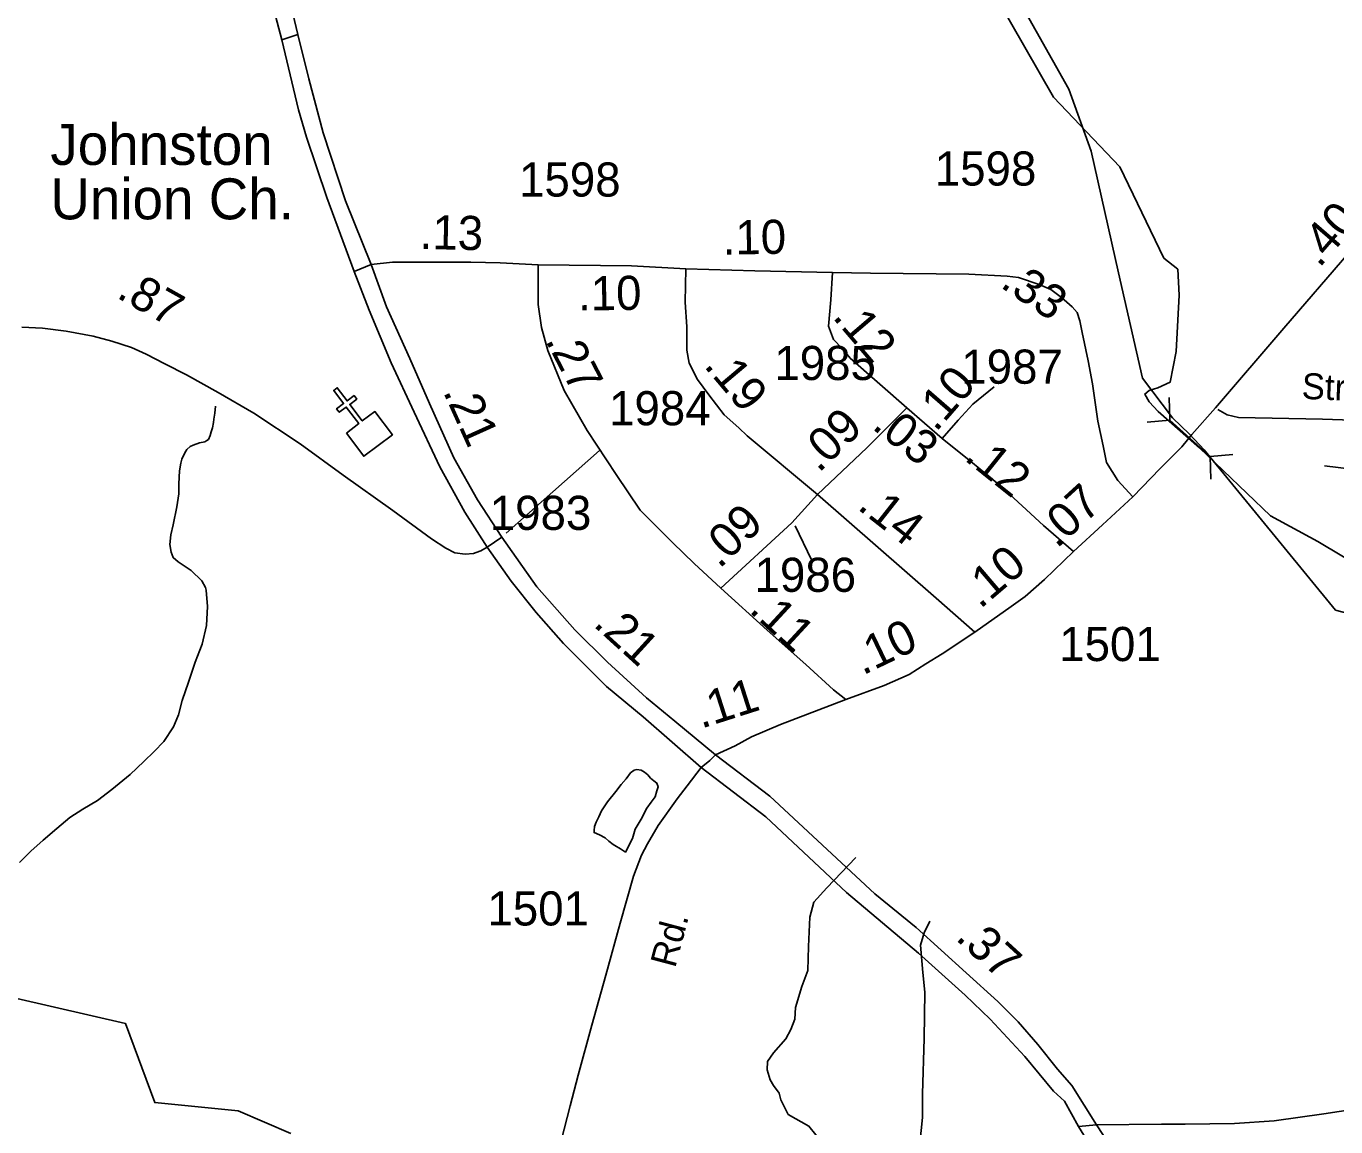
# Model space of a CAD drawing. Extents: x 2082433 to 2279600, y 546599 to 755198.
# Drawn here: x 2179997 to 2184792, y 656251 to 660282 of the extents above; entities that cross this region are included whole.
import ezdxf

# ---------------------------------------------------------------- set-up
doc = ezdxf.new("R2010")
doc.units = 0
for name, color, linetype in [('Exist Cultural Church CELL', 7, 'Continuous'), ('Exist Cultural Church with Cemetery Label', 7, 'Continuous'), ('Exist Hydrographic Creek Single Shore', 7, 'Continuous'), ('Exist Hydrographic Misc Water Feature', 7, 'Continuous'), ('Exist Road Non-System Type 51', 7, 'Continuous'), ('Exist Road Non-System Type 51 Label', 7, 'Continuous'), ('Exist Road Primary NC Structure Pipe Number Label', 7, 'Continuous'), ('Exist Road Primary US Divided Attributed', 7, 'Continuous'), ('Exist Road Primary US Mileage Hundredths English Label', 7, 'Continuous'), ('Exist Road Secondary Mileage Hundredths English Label', 7, 'Continuous'), ('Exist Road Secondary Structure Pipe CELL', 7, 'Continuous'), ('Exist Road Secondary Type 51 Attributed', 7, 'Continuous'), ('Exist Road Secondary Type 51 Label', 7, 'Continuous'), ('Exist Road Secondary Type 51 Number Label', 7, 'Continuous'), ('Exist Utilities Electrical Transmission Line', 7, 'Continuous')]:
    doc.layers.add(name, color=color, linetype=linetype)

msp = doc.modelspace()

# ---------------------------------------------------------------- linework, layer by layer
at = {"layer": 'Exist Cultural Church CELL'}
msp.add_lwpolyline([(2181169.2, 658792), (2181214.6, 658826.4), (2181168.9, 658887.2), (2181143.3, 658868), (2181133.7, 658880.7), (2181159.3, 658900), (2181123.1, 658948), (2181135.9, 658957.7), (2181172.1, 658909.6), (2181197.6, 658928.8), (2181207.2, 658916.1), (2181181.7, 658896.8), (2181227.5, 658836), (2181273.6, 658870.6), (2181337.6, 658785.5), (2181233.2, 658707)], close=True, dxfattribs=at)
at = {"layer": 'Exist Hydrographic Creek Single Shore'}
for points in [[(2184901.9, 658289.2), (2184725.8, 658394.5), (2184552.6, 658489.1), (2184292.6, 658737.7), (2184141.5, 658870.9), (2184109, 658906.6), (2184092.8, 658934.3), (2184109, 658947.3), (2184139.9, 658957), (2184185.4, 658978.1), (2184208.1, 659090.2), (2184218.7, 659297.4), (2184213.8, 659391.6), (2184161.9, 659432.6), (2184001.7, 659767.2), (2183758.7, 660021.4), (2183548.8, 660389.8)], [(2183034.6, 657237.3), (2182928.8, 657126.1), (2182880.3, 657074.3), (2182866, 657019.2), (2182861.6, 656911.2), (2182859.4, 656823.1), (2182837.4, 656764.7), (2182813.7, 656688.7), (2182811.5, 656645.7), (2182797.2, 656607.2), (2182778.4, 656573), (2182733.3, 656522.4), (2182711.8, 656490.4), (2182709.6, 656459.6), (2182720.6, 656423.2), (2182732.7, 656402.3), (2182753.6, 656374.7), (2182760.3, 656350.5), (2182786.7, 656296.5)], [(2183305.6, 657004.9), (2183284.6, 656961.9), (2183271.4, 656916.7), (2183280.2, 656816.5), (2183287.9, 656743.8), (2183284.6, 656574.1), (2183278.6, 656372.5), (2183278.6, 656285.5), (2183269.2, 656189.7)], [(2180966.5, 656226.5), (2180772.9, 656309.6), (2180467.7, 656339.9), (2180360, 656629.9), (2179823.7, 656753.2)], [(2182786.7, 656296.5), (2182862.7, 656253.6), (2182913.4, 656189.7), (2182911.2, 656151.1), (2182886.9, 656072.9), (2182862.7, 656027.7), (2182859.4, 655979.3), (2182859.4, 655955), (2182859.4, 655918.7), (2182835.2, 655863.6), (2182840.1, 655755.6), (2182836.8, 655692.8), (2182830.2, 655665.3), (2182824.7, 655637.7), (2182803.8, 655608), (2182779.5, 655573.8), (2182783.9, 655549.6), (2182802.7, 655523.2), (2182818.1, 655495.6), (2182830.2, 655471.4), (2182851.7, 655406.4), (2182855, 655373.4), (2182847.3, 655349.1)]]:
    msp.add_lwpolyline(points, dxfattribs=at)
at = {"layer": 'Exist Hydrographic Misc Water Feature'}
for points in [[(2180690.4, 658890.2), (2180688.1, 658864.5), (2180684.4, 658842.4), (2180682.4, 658830.1), (2180678.7, 658810.4), (2180674.8, 658796.4), (2180671.1, 658782.4), (2180664.9, 658768.3), (2180658.8, 658764.3), (2180650.8, 658760.3), (2180630.9, 658756), (2180608.7, 658748), (2180597.3, 658742), (2180585.2, 658731.6), (2180577.4, 658719.8), (2180567.3, 658695.8), (2180563.4, 658681.8), (2180557.9, 658653.8), (2180555.8, 658605.9), (2180556.3, 658569.7), (2180548.3, 658521.8), (2180534.7, 658455.8), (2180526.9, 658419.6), (2180523, 658383.7), (2180527.3, 658355.5), (2180535.5, 658335.6), (2180553.2, 658319.9), (2180601.4, 658287.9), (2180639.7, 658250.1), (2180653.7, 658226.5), (2180655.9, 658216.4), (2180660.4, 658156.5), (2180656.7, 658086.5), (2180641.1, 658018.3), (2180615.3, 657952.4), (2180591.7, 657880.1), (2180568.6, 657811.9), (2180554.8, 657760), (2180536.8, 657716.1), (2180501.1, 657661.9), (2180465.2, 657625.5), (2180427.7, 657589.4), (2180378.1, 657540.9), (2180310.4, 657486.7), (2180258.1, 657446.3), (2180204.8, 657414.2), (2180156.8, 657383.8), (2180108.8, 657343.5), (2180059.4, 657301.5), (2180013.5, 657261), (2179972.1, 657219)], [(2182152.6, 657281.3), (2182172.7, 657269.3), (2182191.1, 657257.2), (2182216.4, 657307.4), (2182226.4, 657341.6), (2182248.1, 657377.6), (2182269.7, 657417.7), (2182285.7, 657440), (2182299.6, 657459.9), (2182305.6, 657482.1), (2182311.1, 657495.8), (2182305.6, 657510.1), (2182295.3, 657517.7), (2182283.4, 657528), (2182272.9, 657539.7), (2182261.1, 657549.6), (2182249.2, 657557.5), (2182233.4, 657559.5), (2182223.3, 657557.4), (2182209.2, 657547.3), (2182193.2, 657525.4), (2182175.3, 657505), (2182155.9, 657479.2), (2182125.7, 657441.1), (2182103.8, 657408.8), (2182094.1, 657386.7), (2182083.9, 657366.7), (2182078.4, 657350.9), (2182076.3, 657336.6), (2182076.3, 657329), (2182096.2, 657320.6), (2182116.5, 657309.1), (2182130.6, 657297.2), (2182146.4, 657285.1), (2182152.6, 657281.3)]]:
    msp.add_lwpolyline(points, dxfattribs=at)
at = {"layer": 'Exist Road Non-System Type 51'}
for p, q in [((2180933.1, 660232.3), (2180991.5, 660251)), ((2182096.1, 658728.2), (2181753.8, 658425.1))]:
    msp.add_line(p, q, dxfattribs=at)
msp.add_lwpolyline([(2184359.9, 658878), (2184394.1, 658858.2), (2184435.9, 658849.3), (2184743.1, 658842.7), (2185109.7, 658830.1), (2185483, 658808.1), (2185684.5, 658789.3), (2185867.3, 658772.3), (2186057.8, 658758), (2186292.3, 658736.5), (2186531.2, 658716.1), (2186666.6, 658705.7), (2186823, 658703.5), (2187037.7, 658703.5), (2187256.8, 658697.4), (2187557.4, 658699.1), (2187791.9, 658696.3)], dxfattribs=at)
at = {"layer": 'Exist Road Primary NC Structure Pipe Number Label'}
msp.add_line((2184750.4, 658671.5), (2187038.1, 658398.5), dxfattribs=at)
at = {"layer": 'Exist Road Primary US Divided Attributed'}
for points in [[(2180861.5, 660505.5), (2180933.1, 660232.3), (2180994.3, 659975.6), (2181023, 659875.8), (2181098.2, 659654.9), (2181197.6, 659383.3)], [(2181259.8, 659409.2), (2181166.5, 659642.8), (2181084.1, 659891.2), (2181068.1, 659951.4), (2181031.7, 660089.1), (2180991.5, 660251), (2180930.9, 660508.8)], [(2181739, 658410.6), (2181649.5, 658547.7), (2181562.8, 658701.4), (2181473.3, 658899.7), (2181401.9, 659064.4), (2181316.3, 659254.4), (2181259.8, 659409.2)], [(2181197.6, 659383.3), (2181252.9, 659242.3), (2181333.1, 659049.5), (2181417.1, 658868.3), (2181511.5, 658667.8), (2181602.7, 658502.6), (2181684.8, 658373.7)], [(2182521.2, 657613), (2182371.4, 657736.9), (2182268.1, 657822.3), (2182125.4, 657952.3), (2182005.4, 658071.3), (2181866.8, 658228.3), (2181739, 658410.6)], [(2181684.8, 658373.7), (2181773.2, 658249.2), (2181864.1, 658134.6), (2181964.3, 658020.6), (2182121.9, 657863.1), (2182256.3, 657752.3), (2182468.3, 657567.3)], [(2183915.9, 656258), (2183825, 656402.3), (2183773.2, 656462.9), (2183700.5, 656553.2), (2183629.5, 656635.8), (2183554.5, 656709.6), (2183438.9, 656815.4), (2183255.4, 656980.6), (2183104.5, 657104), (2182719.9, 657461.6), (2182521.2, 657613)], [(2182468.3, 657567.3), (2182704.7, 657386.7), (2183001, 657109.5), (2183264.3, 656887), (2183435.6, 656733.9), (2183527, 656645.7), (2183653.1, 656509.1), (2183758.9, 656381.4), (2183798.7, 656344.7), (2183849.8, 656252.5)], [(2183849.8, 656252.5), (2183893.3, 656183.1), (2183937.4, 656110.3), (2184020, 655969.3), (2184059.2, 655896.8), (2184091.8, 655823.9), (2184142.8, 655690.6), (2184152.7, 655669.7), (2184189.6, 655566.1), (2184218.5, 655467.9), (2184233.6, 655412.6), (2184268.4, 655301.7), (2184324, 655030.7), (2184346.6, 654867.7), (2184414.4, 654471.1), (2184533.3, 653759.4), (2184590.6, 653443.3), (2184641.3, 653215.2), (2184688.1, 652997.1), (2184736.6, 652820.9), (2184807.1, 652602.7)], [(2184814.8, 652788.9), (2184763, 652954.2), (2184730, 653069.8), (2184696.4, 653227.4), (2184654.5, 653465.3), (2184618.2, 653673.5), (2184560.9, 653986.4), (2184477.2, 654486.5), (2184409.4, 654875.4), (2184383, 655029.6), (2184344.4, 655225.7), (2184319.1, 655350.2), (2184286.6, 655474.7), (2184250.2, 655587.1), (2184206.7, 655702.7), (2184161.5, 655809.6), (2184113.1, 655914.3), (2184025.5, 656086.1), (2183983.6, 656155.5), (2183915.9, 656258)]]:
    msp.add_lwpolyline(points, dxfattribs=at)
at = {"layer": 'Exist Road Secondary Structure Pipe CELL'}
for p, q in [((2184182.4, 658921.8), (2184184.6, 658838.6)), ((2184101.6, 658831.8), (2184184.6, 658838.6)), ((2184184.6, 658838.6), (2184332.3, 658706.1)), ((2184415.3, 658712.8), (2184332.3, 658706.1)), ((2184334.5, 658622.8), (2184332.3, 658706.1))]:
    msp.add_line(p, q, dxfattribs=at)
at = {"layer": 'Exist Road Secondary Type 51 Attributed'}
for p, q in [((2183351, 658772.5), (2183221.6, 658883.7)), ((2181684.8, 658373.7), (2181739, 658410.6))]:
    msp.add_line(p, q, dxfattribs=at)
for points in [[(2185436.4, 660127.5), (2185252.4, 659916), (2185103.7, 659751.8), (2184992.5, 659618.5), (2184840.4, 659452.2), (2184601.4, 659175.7), (2184351.9, 658883.7), (2184264.8, 658786.8), (2184228.5, 658741.6), (2184149.2, 658662.3), (2184048.9, 658558.7)], [(2181197.6, 659383.3), (2181259.8, 659409.2)], [(2181259.8, 659409.2), (2181338.6, 659418), (2181625.2, 659417.2), (2181732.2, 659415.8), (2181871.8, 659407.6)], [(2181871.8, 659407.6), (2182213.7, 659404.2), (2182411.9, 659393.8)], [(2182539.9, 658224.4), (2182442.4, 658313.6), (2182364.2, 658389.6), (2182245.2, 658509.7), (2182157.1, 658639.7), (2182051.4, 658800.6), (2181967.1, 658947.1), (2181906.5, 659093.6), (2181883.9, 659178.4), (2181871.8, 659262.1), (2181871.8, 659407.6)], [(2182894.7, 658567), (2182636.3, 658781.8), (2182606, 658810.5), (2182552, 658858.9), (2182497, 658931.6), (2182455.1, 658987.8), (2182424.3, 659047.3), (2182415.4, 659095.8), (2182415.4, 659180.6), (2182409.9, 659271), (2182411.9, 659393.8)], [(2182411.9, 659393.8), (2182665.2, 659386.1), (2182949.7, 659380)], [(2183221.6, 658883.7), (2183013.9, 659066.7), (2182985.2, 659101.9), (2182952.8, 659134.9), (2182934, 659183.4), (2182943.7, 659279.2), (2182949.7, 659380)], [(2182949.7, 659380), (2183088.3, 659377.3), (2183448.5, 659374), (2183588.3, 659366.7), (2183629.9, 659361.6), (2183705.7, 659335.4), (2183748.7, 659317.8), (2183787.3, 659288), (2183826.9, 659253.9), (2183845.6, 659232.9), (2183854.5, 659203.2), (2183863.3, 659160.2), (2183885.9, 659056.7), (2183901.3, 658971.9), (2183921.1, 658835.3), (2183940.9, 658744.9), (2183953.1, 658684.3), (2183993.8, 658618.2), (2184048.9, 658558.7)], [(2179981.3, 659180.1), (2180057.2, 659176.5), (2180143, 659165.2), (2180176.1, 659159.1), (2180241.6, 659147), (2180311, 659128.8), (2180382.1, 659104.6), (2180436.6, 659080.4), (2180504.9, 659045.1), (2180583.7, 659004.9), (2180699.9, 658940.5), (2180830.5, 658865), (2180999.6, 658752.1), (2181157.9, 658637.5), (2181339.7, 658508.6), (2181480.7, 658404.5), (2181533, 658370.4), (2181566.6, 658353.3), (2181604.1, 658348.3), (2181634.9, 658350.5), (2181644, 658354.9), (2181662.2, 658361), (2181684.8, 658373.7)], [(2183351, 658772.5), (2183409.8, 658839.4), (2183462.7, 658897.8), (2183541.8, 658961.1)], [(2182894.7, 658567), (2183074.5, 658738.3), (2183221.6, 658883.7)], [(2183831.9, 658358.2), (2183721.7, 658453), (2183565.4, 658597), (2183461.9, 658683.4), (2183351, 658772.5)], [(2182539.9, 658224.4), (2182799.9, 658462.6), (2182894.7, 658567)], [(2183470, 658063), (2183329, 658187.5), (2182894.7, 658567)], [(2184048.9, 658558.7), (2183937.6, 658455.2), (2183831.9, 658358.2)], [(2183831.9, 658358.2), (2183725, 658255.8), (2183654.5, 658193), (2183603.8, 658156.6), (2183470, 658063)], [(2182998.5, 657815.7), (2182953.3, 657852), (2182852, 657944.6), (2182709.6, 658070.2), (2182539.9, 658224.4)], [(2183470, 658063), (2183351, 657983.7), (2183290.4, 657947.3), (2183229.8, 657907.7), (2183138.1, 657867.2), (2182998.5, 657815.7)], [(2182998.5, 657815.7), (2182759.4, 657724.9), (2182653.2, 657678.8), (2182592.3, 657645.9), (2182521.2, 657613)], [(2182521.2, 657613), (2182500.3, 657592.1), (2182468.3, 657567.3)], [(2182468.3, 657567.3), (2182416.8, 657499.5), (2182380.5, 657452.1), (2182311.3, 657354.6), (2182271.7, 657288), (2182249.6, 657246.1), (2182220.7, 657169.6), (2182171.4, 656997.2), (2182118.8, 656806), (2182068.2, 656623.7), (2182018.6, 656440.8), (2181988.8, 656328.5), (2181945, 656157.7), (2181892.4, 655964.9), (2181853.1, 655832.2), (2181823.9, 655757.3)], [(2184860.7, 656315.5), (2184748.7, 656298.9), (2184566.4, 656272.6), (2184421.1, 656263.1), (2184240, 656260.7), (2184154.3, 656260.7), (2183915.9, 656258)], [(2183915.9, 656258), (2183849.8, 656252.5)]]:
    msp.add_lwpolyline(points, dxfattribs=at)
at = {"layer": 'Exist Road Secondary Type 51 Label'}
msp.add_lwpolyline([(2182872.6, 658327.2), (2182812.2, 658451.8)], dxfattribs=at)
at = {"layer": 'Exist Utilities Electrical Transmission Line'}
msp.add_lwpolyline([(2185426.1, 657977.2), (2184791.4, 658143.5), (2184310.4, 658730.7), (2184255.8, 658787.8), (2184193.8, 658848), (2184084.8, 658993.1), (2183996.7, 659378.7), (2183896.2, 659823.8), (2183815, 660051.2), (2183516.1, 660583.4)], dxfattribs=at)

# ---------------------------------------------------------------- texts
at = {"layer": 'Exist Cultural Church with Cemetery Label'}
for s, p in [('Johnston', (2180085.4, 659773.8)), ('Union Ch.', (2180085.4, 659574.5))]:
    msp.add_text(s, height=150, dxfattribs=at).set_placement(p)
at = {"layer": 'Exist Road Non-System Type 51 Label'}
msp.add_text('Strickland', height=95, rotation=357.6462, dxfattribs=at).set_placement((2184665.9, 658917.3))
at = {"layer": 'Exist Road Primary US Mileage Hundredths English Label'}
for s, rotation, p in [('.21', 294.2939, (2181521.9, 658943.8)), ('.21', 317.6603, (2182069.9, 658087.5)), ('.37', 317.5638, (2183396.2, 656939.1))]:
    msp.add_text(s, height=125, rotation=rotation, dxfattribs=at).set_placement(p)
at = {"layer": 'Exist Road Secondary Mileage Hundredths English Label'}
for s, rotation, p in [('.40', 49.1274, (2184731.8, 659394.1)), ('.13', 358.7533, (2181436.5, 659466.2)), ('.10', 0.8499, (2182547.9, 659445.2)), ('.33', 326.0967, (2183559.7, 659328.5)), ('.87', 330.7939, (2180323.8, 659289.9)), ('.10', 0.6963, (2182018.1, 659240.5)), ('.12', 310.4704, (2182946.5, 659215.6)), ('.27', 297.5047, (2181896.3, 659131.7)), ('.19', 310.1644, (2182475.5, 659037.2)), ('.10', 49.0346, (2183327.7, 658792.6)), ('.09', 43.9345, (2182899, 658643.8)), ('.03', 321.6957, (2183090, 658810.4)), ('.12', 321.2603, (2183427.9, 658695.7)), ('.07', 42.3252, (2183770.5, 658366.6)), ('.09', 43.8695, (2182535.2, 658292.5)), ('.14', 321.7512, (2183036.5, 658516.1)), ('.10', 40.4844, (2183489.9, 658145.3)), ('.11', 317.2978, (2182640.1, 658139.3)), ('.10', 25.6745, (2183060.3, 657903.5)), ('.11', 17.7358, (2182468.4, 657708.9))]:
    msp.add_text(s, height=125, rotation=rotation, dxfattribs=at).set_placement(p)
at = {"layer": 'Exist Road Secondary Type 51 Label'}
msp.add_text('Rd.', height=95, rotation=75.1056, dxfattribs=at).set_placement((2182372.9, 656829.9))
at = {"layer": 'Exist Road Secondary Type 51 Number Label'}
for s, p in [('1598', (2183323.7, 659698.1)), ('1598', (2181801.5, 659657.8)), ('1985', (2182736.4, 658986)), ('1987', (2183420.8, 658972.5)), ('1984', (2182131, 658820.3)), ('1983', (2181694.3, 658437.2)), ('1986', (2182663.8, 658210.3)), ('1501', (2183779.3, 657956.8)), ('1501', (2181685.7, 656988.5))]:
    msp.add_text(s, height=125, dxfattribs=at).set_placement(p)

doc.saveas('drawing.dxf')
